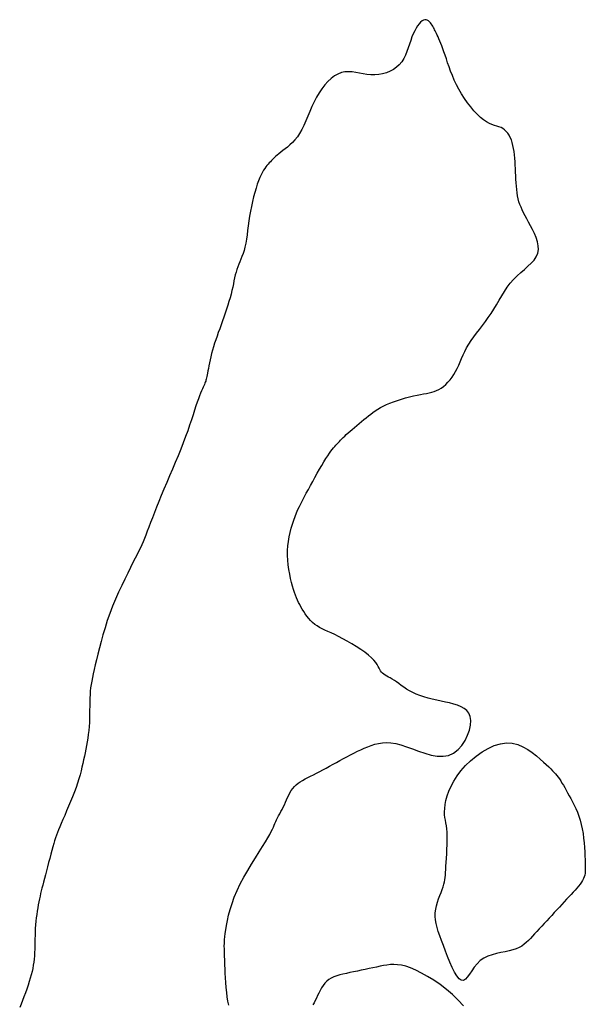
# Model space of a CAD drawing. Header units: millimetres. Extents: x 32690613 to 32693367, y 5343692 to 5344708.
# Tile 861 of 1009: x 32693202 to 32693212, y 5344128 to 5344145. Entities that reach past the tile are written whole.
import ezdxf

# ---------------------------------------------------------------- set-up
doc = ezdxf.new("R2010")
doc.units = ezdxf.units.MM
doc.header["$LTSCALE"] = 20
doc.layers.add('02-DGM_HL_492.50', color=92, linetype='Continuous')

msp = doc.modelspace()

# ---------------------------------------------------------------- linework, layer by layer
at = {"layer": '02-DGM_HL_492.50', "elevation": 492.5, "flags": 128}
for points in [[(32693205.565, 5344127.527), (32693205.551, 5344127.596), (32693205.539, 5344127.672), (32693205.529, 5344127.753), (32693205.52, 5344127.838), (32693205.514, 5344127.924), (32693205.508, 5344128.009), (32693205.504, 5344128.09), (32693205.501, 5344128.166), (32693205.498, 5344128.233), (32693205.496, 5344128.29), (32693205.494, 5344128.339), (32693205.492, 5344128.379), (32693205.491, 5344128.413), (32693205.49, 5344128.442), (32693205.489, 5344128.467), (32693205.488, 5344128.49), (32693205.487, 5344128.511), (32693205.487, 5344128.532), (32693205.486, 5344128.554), (32693205.486, 5344128.579), (32693205.487, 5344128.608), (32693205.489, 5344128.642), (32693205.492, 5344128.683), (32693205.497, 5344128.731), (32693205.504, 5344128.789), (32693205.513, 5344128.857), (32693205.526, 5344128.935), (32693205.542, 5344129.021), (32693205.563, 5344129.115), (32693205.589, 5344129.215), (32693205.622, 5344129.322), (32693205.662, 5344129.433), (32693205.711, 5344129.548), (32693205.768, 5344129.666), (32693205.831, 5344129.785), (32693205.899, 5344129.902), (32693205.968, 5344130.017), (32693206.037, 5344130.127), (32693206.102, 5344130.23), (32693206.162, 5344130.324), (32693206.214, 5344130.407), (32693206.256, 5344130.478), (32693206.289, 5344130.537), (32693206.315, 5344130.588), (32693206.335, 5344130.631), (32693206.352, 5344130.668), (32693206.365, 5344130.701), (32693206.378, 5344130.733), (32693206.392, 5344130.764), (32693206.407, 5344130.797), (32693206.424, 5344130.831), (32693206.443, 5344130.867), (32693206.463, 5344130.904), (32693206.484, 5344130.942), (32693206.505, 5344130.981), (32693206.525, 5344131.022), (32693206.546, 5344131.063), (32693206.565, 5344131.106), (32693206.584, 5344131.148), (32693206.603, 5344131.191), (32693206.623, 5344131.232), (32693206.644, 5344131.273), (32693206.668, 5344131.312), (32693206.693, 5344131.348), (32693206.721, 5344131.382), (32693206.753, 5344131.413), (32693206.788, 5344131.442), (32693206.826, 5344131.468), (32693206.867, 5344131.493), (32693206.911, 5344131.517), (32693206.958, 5344131.542), (32693207.007, 5344131.566), (32693207.059, 5344131.592), (32693207.112, 5344131.62), (32693207.168, 5344131.649), (32693207.225, 5344131.679), (32693207.283, 5344131.71), (32693207.343, 5344131.743), (32693207.403, 5344131.776), (32693207.464, 5344131.809), (32693207.525, 5344131.843), (32693207.587, 5344131.876), (32693207.648, 5344131.91), (32693207.709, 5344131.942), (32693207.77, 5344131.974), (32693207.832, 5344132.005), (32693207.893, 5344132.034), (32693207.955, 5344132.062), (32693208.016, 5344132.087), (32693208.078, 5344132.11), (32693208.141, 5344132.13), (32693208.206, 5344132.145), (32693208.274, 5344132.154), (32693208.347, 5344132.158), (32693208.424, 5344132.153), (32693208.508, 5344132.141), (32693208.599, 5344132.118), (32693208.697, 5344132.086), (32693208.802, 5344132.048), (32693208.911, 5344132.007), (32693209.022, 5344131.97), (32693209.132, 5344131.939), (32693209.24, 5344131.92), (32693209.343, 5344131.917), (32693209.44, 5344131.934), (32693209.528, 5344131.974), (32693209.607, 5344132.035), (32693209.675, 5344132.11), (32693209.732, 5344132.196), (32693209.777, 5344132.287), (32693209.81, 5344132.38), (32693209.828, 5344132.469), (32693209.833, 5344132.55), (32693209.823, 5344132.619), (32693209.799, 5344132.676), (32693209.763, 5344132.723), (32693209.717, 5344132.761), (32693209.662, 5344132.792), (32693209.6, 5344132.818), (32693209.532, 5344132.839), (32693209.459, 5344132.858), (32693209.385, 5344132.875), (32693209.308, 5344132.892), (32693209.231, 5344132.909), (32693209.154, 5344132.927), (32693209.079, 5344132.945), (32693209.006, 5344132.965), (32693208.936, 5344132.988), (32693208.87, 5344133.013), (32693208.809, 5344133.041), (32693208.752, 5344133.072), (32693208.7, 5344133.104), (32693208.651, 5344133.137), (32693208.606, 5344133.169), (32693208.563, 5344133.201), (32693208.523, 5344133.23), (32693208.485, 5344133.256), (32693208.448, 5344133.279), (32693208.413, 5344133.299), (32693208.38, 5344133.316), (32693208.35, 5344133.333), (32693208.322, 5344133.348), (32693208.297, 5344133.364), (32693208.275, 5344133.381), (32693208.257, 5344133.4), (32693208.242, 5344133.422), (32693208.229, 5344133.446), (32693208.216, 5344133.474), (32693208.201, 5344133.504), (32693208.181, 5344133.537), (32693208.156, 5344133.574), (32693208.123, 5344133.614), (32693208.08, 5344133.657), (32693208.026, 5344133.704), (32693207.962, 5344133.753), (32693207.891, 5344133.803), (32693207.814, 5344133.853), (32693207.735, 5344133.902), (32693207.655, 5344133.949), (32693207.577, 5344133.992), (32693207.502, 5344134.031), (32693207.434, 5344134.065), (32693207.37, 5344134.094), (32693207.312, 5344134.12), (32693207.259, 5344134.144), (32693207.209, 5344134.167), (32693207.164, 5344134.191), (32693207.121, 5344134.216), (32693207.081, 5344134.244), (32693207.044, 5344134.275), (32693207.008, 5344134.31), (32693206.975, 5344134.348), (32693206.944, 5344134.388), (32693206.914, 5344134.429), (32693206.887, 5344134.47), (32693206.861, 5344134.512), (32693206.838, 5344134.553), (32693206.816, 5344134.593), (32693206.795, 5344134.633), (32693206.776, 5344134.673), (32693206.758, 5344134.715), (32693206.74, 5344134.759), (32693206.723, 5344134.808), (32693206.706, 5344134.861), (32693206.69, 5344134.92), (32693206.673, 5344134.985), (32693206.656, 5344135.055), (32693206.64, 5344135.131), (32693206.626, 5344135.21), (32693206.615, 5344135.292), (32693206.606, 5344135.376), (32693206.602, 5344135.46), (32693206.601, 5344135.545), (32693206.606, 5344135.628), (32693206.616, 5344135.709), (32693206.629, 5344135.789), (32693206.646, 5344135.867), (32693206.665, 5344135.942), (32693206.687, 5344136.014), (32693206.71, 5344136.083), (32693206.734, 5344136.148), (32693206.759, 5344136.21), (32693206.785, 5344136.269), (32693206.811, 5344136.326), (32693206.839, 5344136.383), (32693206.868, 5344136.44), (32693206.899, 5344136.498), (32693206.932, 5344136.559), (32693206.968, 5344136.623), (32693207.005, 5344136.692), (32693207.045, 5344136.764), (32693207.085, 5344136.837), (32693207.126, 5344136.91), (32693207.167, 5344136.981), (32693207.206, 5344137.05), (32693207.243, 5344137.113), (32693207.278, 5344137.17), (32693207.31, 5344137.22), (32693207.339, 5344137.263), (32693207.365, 5344137.299), (32693207.39, 5344137.331), (32693207.412, 5344137.359), (32693207.433, 5344137.384), (32693207.454, 5344137.406), (32693207.474, 5344137.428), (32693207.494, 5344137.45), (32693207.515, 5344137.472), (32693207.536, 5344137.494), (32693207.558, 5344137.517), (32693207.583, 5344137.542), (32693207.609, 5344137.567), (32693207.637, 5344137.594), (32693207.669, 5344137.623), (32693207.704, 5344137.653), (32693207.741, 5344137.685), (32693207.78, 5344137.718), (32693207.821, 5344137.753), (32693207.863, 5344137.787), (32693207.905, 5344137.822), (32693207.947, 5344137.856), (32693207.988, 5344137.889), (32693208.028, 5344137.921), (32693208.067, 5344137.953), (32693208.107, 5344137.983), (32693208.148, 5344138.012), (32693208.191, 5344138.04), (32693208.238, 5344138.068), (32693208.289, 5344138.095), (32693208.344, 5344138.122), (32693208.406, 5344138.147), (32693208.472, 5344138.172), (32693208.541, 5344138.196), (32693208.612, 5344138.219), (32693208.683, 5344138.24), (32693208.753, 5344138.259), (32693208.821, 5344138.275), (32693208.886, 5344138.29), (32693208.945, 5344138.301), (32693209.001, 5344138.311), (32693209.052, 5344138.32), (32693209.1, 5344138.329), (32693209.145, 5344138.34), (32693209.188, 5344138.352), (32693209.23, 5344138.368), (32693209.271, 5344138.388), (32693209.312, 5344138.413), (32693209.352, 5344138.443), (32693209.391, 5344138.477), (32693209.43, 5344138.516), (32693209.466, 5344138.558), (32693209.501, 5344138.604), (32693209.534, 5344138.653), (32693209.565, 5344138.705), (32693209.593, 5344138.76), (32693209.619, 5344138.816), (32693209.644, 5344138.875), (32693209.67, 5344138.935), (32693209.697, 5344138.997), (32693209.727, 5344139.06), (32693209.759, 5344139.123), (32693209.796, 5344139.187), (32693209.838, 5344139.251), (32693209.883, 5344139.316), (32693209.933, 5344139.381), (32693209.984, 5344139.448), (32693210.036, 5344139.516), (32693210.089, 5344139.585), (32693210.141, 5344139.657), (32693210.192, 5344139.731), (32693210.24, 5344139.807), (32693210.286, 5344139.884), (32693210.332, 5344139.962), (32693210.378, 5344140.04), (32693210.425, 5344140.117), (32693210.475, 5344140.191), (32693210.528, 5344140.262), (32693210.585, 5344140.33), (32693210.648, 5344140.392), (32693210.713, 5344140.451), (32693210.778, 5344140.507), (32693210.84, 5344140.562), (32693210.898, 5344140.617), (32693210.947, 5344140.672), (32693210.986, 5344140.73), (32693211.012, 5344140.791), (32693211.023, 5344140.857), (32693211.02, 5344140.925), (32693211.006, 5344140.996), (32693210.984, 5344141.068), (32693210.955, 5344141.14), (32693210.921, 5344141.21), (32693210.886, 5344141.277), (32693210.852, 5344141.341), (32693210.819, 5344141.4), (32693210.79, 5344141.454), (32693210.763, 5344141.506), (32693210.739, 5344141.555), (32693210.718, 5344141.604), (32693210.699, 5344141.652), (32693210.682, 5344141.7), (32693210.669, 5344141.751), (32693210.658, 5344141.804), (32693210.648, 5344141.859), (32693210.641, 5344141.916), (32693210.636, 5344141.975), (32693210.631, 5344142.036), (32693210.628, 5344142.097), (32693210.625, 5344142.159), (32693210.623, 5344142.222), (32693210.62, 5344142.284), (32693210.617, 5344142.346), (32693210.614, 5344142.407), (32693210.609, 5344142.468), (32693210.604, 5344142.527), (32693210.597, 5344142.584), (32693210.588, 5344142.639), (32693210.576, 5344142.692), (32693210.563, 5344142.743), (32693210.547, 5344142.79), (32693210.528, 5344142.834), (32693210.507, 5344142.874), (32693210.483, 5344142.91), (32693210.457, 5344142.942), (32693210.429, 5344142.969), (32693210.398, 5344142.991), (32693210.365, 5344143.008), (32693210.329, 5344143.022), (32693210.291, 5344143.035), (32693210.25, 5344143.048), (32693210.206, 5344143.063), (32693210.16, 5344143.083), (32693210.111, 5344143.11), (32693210.058, 5344143.145), (32693210.003, 5344143.189), (32693209.946, 5344143.243), (32693209.888, 5344143.304), (32693209.831, 5344143.372), (32693209.774, 5344143.445), (32693209.719, 5344143.522), (32693209.668, 5344143.602), (32693209.62, 5344143.684), (32693209.578, 5344143.765), (32693209.54, 5344143.846), (32693209.507, 5344143.926), (32693209.476, 5344144.005), (32693209.449, 5344144.08), (32693209.424, 5344144.153), (32693209.402, 5344144.221), (32693209.38, 5344144.286), (32693209.359, 5344144.345), (32693209.339, 5344144.399), (32693209.32, 5344144.449), (32693209.302, 5344144.494), (32693209.285, 5344144.535), (32693209.269, 5344144.573), (32693209.254, 5344144.607), (32693209.24, 5344144.638), (32693209.227, 5344144.666), (32693209.216, 5344144.691), (32693209.205, 5344144.714), (32693209.195, 5344144.736), (32693209.184, 5344144.757), (32693209.173, 5344144.777), (32693209.161, 5344144.797), (32693209.149, 5344144.817), (32693209.135, 5344144.837), (32693209.119, 5344144.857), (32693209.103, 5344144.876), (32693209.085, 5344144.892), (32693209.065, 5344144.904), (32693209.044, 5344144.911), (32693209.022, 5344144.912), (32693208.999, 5344144.906), (32693208.974, 5344144.892), (32693208.948, 5344144.871), (32693208.922, 5344144.842), (32693208.895, 5344144.806), (32693208.869, 5344144.765), (32693208.843, 5344144.717), (32693208.818, 5344144.665), (32693208.795, 5344144.608), (32693208.773, 5344144.546), (32693208.751, 5344144.483), (32693208.729, 5344144.417), (32693208.706, 5344144.352), (32693208.679, 5344144.288), (32693208.649, 5344144.227), (32693208.614, 5344144.17), (32693208.572, 5344144.118), (32693208.523, 5344144.073), (32693208.469, 5344144.034), (32693208.409, 5344144.002), (32693208.345, 5344143.977), (32693208.278, 5344143.958), (32693208.209, 5344143.945), (32693208.14, 5344143.939), (32693208.07, 5344143.94), (32693208.002, 5344143.946), (32693207.935, 5344143.957), (32693207.869, 5344143.969), (32693207.804, 5344143.981), (32693207.74, 5344143.99), (32693207.676, 5344143.994), (32693207.614, 5344143.991), (32693207.552, 5344143.978), (32693207.49, 5344143.954), (32693207.429, 5344143.92), (32693207.37, 5344143.876), (32693207.313, 5344143.823), (32693207.258, 5344143.762), (32693207.205, 5344143.695), (32693207.156, 5344143.622), (32693207.11, 5344143.544), (32693207.068, 5344143.462), (32693207.029, 5344143.378), (32693206.993, 5344143.294), (32693206.958, 5344143.209), (32693206.924, 5344143.127), (32693206.889, 5344143.048), (32693206.853, 5344142.974), (32693206.815, 5344142.907), (32693206.775, 5344142.846), (32693206.732, 5344142.793), (32693206.688, 5344142.746), (32693206.644, 5344142.704), (32693206.6, 5344142.666), (32693206.558, 5344142.633), (32693206.518, 5344142.602), (32693206.481, 5344142.574), (32693206.447, 5344142.547), (32693206.417, 5344142.522), (32693206.39, 5344142.497), (32693206.365, 5344142.474), (32693206.342, 5344142.451), (32693206.32, 5344142.429), (32693206.3, 5344142.407), (32693206.28, 5344142.385), (32693206.26, 5344142.364), (32693206.239, 5344142.341), (32693206.219, 5344142.316), (32693206.199, 5344142.288), (32693206.178, 5344142.257), (32693206.157, 5344142.22), (32693206.135, 5344142.178), (32693206.113, 5344142.129), (32693206.091, 5344142.072), (32693206.068, 5344142.008), (32693206.046, 5344141.939), (32693206.024, 5344141.864), (32693206.003, 5344141.785), (32693205.983, 5344141.703), (32693205.964, 5344141.619), (32693205.948, 5344141.533), (32693205.933, 5344141.447), (32693205.921, 5344141.361), (32693205.909, 5344141.276), (32693205.898, 5344141.194), (32693205.888, 5344141.114), (32693205.876, 5344141.038), (32693205.864, 5344140.967), (32693205.85, 5344140.901), (32693205.834, 5344140.841), (32693205.817, 5344140.786), (32693205.798, 5344140.735), (32693205.779, 5344140.687), (32693205.76, 5344140.641), (32693205.741, 5344140.597), (32693205.723, 5344140.552), (32693205.707, 5344140.507), (32693205.693, 5344140.46), (32693205.68, 5344140.411), (32693205.669, 5344140.359), (32693205.657, 5344140.306), (32693205.646, 5344140.251), (32693205.634, 5344140.193), (32693205.62, 5344140.134), (32693205.605, 5344140.072), (32693205.588, 5344140.007), (32693205.568, 5344139.941), (32693205.547, 5344139.874), (32693205.525, 5344139.805), (32693205.501, 5344139.736), (32693205.477, 5344139.666), (32693205.453, 5344139.597), (32693205.429, 5344139.529), (32693205.405, 5344139.461), (32693205.381, 5344139.395), (32693205.359, 5344139.33), (32693205.337, 5344139.266), (32693205.316, 5344139.204), (32693205.297, 5344139.142), (32693205.279, 5344139.082), (32693205.263, 5344139.024), (32693205.248, 5344138.967), (32693205.235, 5344138.911), (32693205.224, 5344138.858), (32693205.214, 5344138.808), (32693205.205, 5344138.761), (32693205.197, 5344138.718), (32693205.19, 5344138.679), (32693205.184, 5344138.645), (32693205.179, 5344138.616), (32693205.173, 5344138.592), (32693205.169, 5344138.57), (32693205.163, 5344138.551), (32693205.158, 5344138.533), (32693205.151, 5344138.515), (32693205.144, 5344138.497), (32693205.135, 5344138.477), (32693205.125, 5344138.454), (32693205.113, 5344138.428), (32693205.099, 5344138.398), (32693205.084, 5344138.363), (32693205.067, 5344138.324), (32693205.049, 5344138.278), (32693205.029, 5344138.225), (32693205.008, 5344138.166), (32693204.985, 5344138.099), (32693204.961, 5344138.024), (32693204.935, 5344137.942), (32693204.906, 5344137.854), (32693204.875, 5344137.76), (32693204.841, 5344137.661), (32693204.804, 5344137.556), (32693204.763, 5344137.447), (32693204.719, 5344137.334), (32693204.671, 5344137.219), (32693204.622, 5344137.101), (32693204.572, 5344136.982), (32693204.521, 5344136.864), (32693204.471, 5344136.747), (32693204.422, 5344136.632), (32693204.376, 5344136.521), (32693204.333, 5344136.414), (32693204.292, 5344136.313), (32693204.255, 5344136.216), (32693204.22, 5344136.125), (32693204.188, 5344136.039), (32693204.157, 5344135.959), (32693204.129, 5344135.886), (32693204.103, 5344135.819), (32693204.078, 5344135.759), (32693204.055, 5344135.703), (32693204.031, 5344135.649), (32693204.006, 5344135.595), (32693203.978, 5344135.539), (32693203.948, 5344135.478), (32693203.914, 5344135.411), (32693203.876, 5344135.334), (32693203.832, 5344135.246), (32693203.783, 5344135.149), (32693203.731, 5344135.043), (32693203.677, 5344134.93), (32693203.623, 5344134.811), (32693203.569, 5344134.689), (32693203.517, 5344134.563), (32693203.468, 5344134.436), (32693203.424, 5344134.31), (32693203.383, 5344134.184), (32693203.346, 5344134.062), (32693203.313, 5344133.943), (32693203.284, 5344133.829), (32693203.257, 5344133.721), (32693203.233, 5344133.621), (32693203.212, 5344133.53), (32693203.193, 5344133.448), (32693203.176, 5344133.374), (32693203.162, 5344133.306), (32693203.149, 5344133.243), (32693203.139, 5344133.183), (32693203.13, 5344133.125), (32693203.124, 5344133.066), (32693203.119, 5344133.005), (32693203.116, 5344132.94), (32693203.114, 5344132.873), (32693203.113, 5344132.803), (32693203.112, 5344132.731), (32693203.111, 5344132.658), (32693203.11, 5344132.585), (32693203.107, 5344132.513), (32693203.103, 5344132.441), (32693203.097, 5344132.372), (32693203.089, 5344132.304), (32693203.08, 5344132.237), (32693203.069, 5344132.172), (32693203.057, 5344132.107), (32693203.045, 5344132.043), (32693203.032, 5344131.98), (32693203.019, 5344131.917), (32693203.006, 5344131.854), (32693202.992, 5344131.79), (32693202.977, 5344131.725), (32693202.961, 5344131.659), (32693202.943, 5344131.591), (32693202.923, 5344131.52), (32693202.9, 5344131.446), (32693202.874, 5344131.369), (32693202.844, 5344131.288), (32693202.811, 5344131.204), (32693202.777, 5344131.12), (32693202.741, 5344131.036), (32693202.706, 5344130.953), (32693202.672, 5344130.874), (32693202.64, 5344130.801), (32693202.611, 5344130.733), (32693202.585, 5344130.673), (32693202.563, 5344130.62), (32693202.544, 5344130.57), (32693202.527, 5344130.523), (32693202.51, 5344130.476), (32693202.495, 5344130.428), (32693202.479, 5344130.377), (32693202.463, 5344130.32), (32693202.445, 5344130.257), (32693202.427, 5344130.189), (32693202.408, 5344130.117), (32693202.388, 5344130.043), (32693202.369, 5344129.969), (32693202.35, 5344129.896), (32693202.331, 5344129.825), (32693202.314, 5344129.759), (32693202.299, 5344129.699), (32693202.285, 5344129.644), (32693202.272, 5344129.592), (32693202.26, 5344129.543), (32693202.248, 5344129.496), (32693202.238, 5344129.449), (32693202.227, 5344129.401), (32693202.217, 5344129.352), (32693202.207, 5344129.299), (32693202.198, 5344129.244), (32693202.188, 5344129.187), (32693202.179, 5344129.128), (32693202.171, 5344129.067), (32693202.164, 5344129.006), (32693202.158, 5344128.943), (32693202.154, 5344128.881), (32693202.151, 5344128.818), (32693202.149, 5344128.756), (32693202.147, 5344128.694), (32693202.147, 5344128.632), (32693202.146, 5344128.572), (32693202.145, 5344128.512), (32693202.142, 5344128.454), (32693202.139, 5344128.396), (32693202.134, 5344128.341), (32693202.128, 5344128.286), (32693202.119, 5344128.231), (32693202.109, 5344128.176), (32693202.097, 5344128.121), (32693202.083, 5344128.064), (32693202.066, 5344128.004), (32693202.047, 5344127.943), (32693202.026, 5344127.878), (32693202.004, 5344127.811), (32693201.979, 5344127.743), (32693201.954, 5344127.675), (32693201.929, 5344127.608), (32693201.904, 5344127.544), (32693201.879, 5344127.483)], [(32693209.703, 5344127.512), (32693209.609, 5344127.615), (32693209.508, 5344127.713), (32693209.401, 5344127.804), (32693209.291, 5344127.889), (32693209.18, 5344127.965), (32693209.07, 5344128.034), (32693208.964, 5344128.094), (32693208.863, 5344128.143), (32693208.769, 5344128.183), (32693208.685, 5344128.212), (32693208.609, 5344128.231), (32693208.539, 5344128.241), (32693208.475, 5344128.244), (32693208.414, 5344128.242), (32693208.354, 5344128.235), (32693208.295, 5344128.224), (32693208.234, 5344128.212), (32693208.171, 5344128.199), (32693208.105, 5344128.185), (32693208.038, 5344128.171), (32693207.969, 5344128.157), (32693207.9, 5344128.143), (32693207.832, 5344128.129), (32693207.765, 5344128.115), (32693207.7, 5344128.101), (32693207.638, 5344128.088), (32693207.578, 5344128.075), (32693207.522, 5344128.061), (32693207.468, 5344128.045), (32693207.418, 5344128.027), (32693207.372, 5344128.005), (32693207.33, 5344127.98), (32693207.292, 5344127.95), (32693207.257, 5344127.914), (32693207.227, 5344127.875), (32693207.199, 5344127.832), (32693207.174, 5344127.787), (32693207.152, 5344127.741), (32693207.13, 5344127.695), (32693207.11, 5344127.65), (32693207.089, 5344127.607), (32693207.069, 5344127.567), (32693207.048, 5344127.53)]]:
    msp.add_lwpolyline(points, dxfattribs=at)
msp.add_lwpolyline([(32693211.373, 5344131.548), (32693211.395, 5344131.517), (32693211.418, 5344131.482), (32693211.44, 5344131.445), (32693211.464, 5344131.406), (32693211.488, 5344131.364), (32693211.513, 5344131.319), (32693211.539, 5344131.272), (32693211.567, 5344131.222), (32693211.595, 5344131.17), (32693211.625, 5344131.115), (32693211.654, 5344131.057), (32693211.683, 5344130.996), (32693211.711, 5344130.931), (32693211.737, 5344130.863), (32693211.761, 5344130.792), (32693211.781, 5344130.716), (32693211.798, 5344130.637), (32693211.811, 5344130.555), (32693211.822, 5344130.472), (32693211.83, 5344130.39), (32693211.836, 5344130.309), (32693211.841, 5344130.232), (32693211.844, 5344130.16), (32693211.847, 5344130.093), (32693211.849, 5344130.035), (32693211.851, 5344129.983), (32693211.851, 5344129.937), (32693211.85, 5344129.895), (32693211.846, 5344129.858), (32693211.84, 5344129.823), (32693211.831, 5344129.791), (32693211.818, 5344129.759), (32693211.802, 5344129.727), (32693211.782, 5344129.694), (32693211.759, 5344129.661), (32693211.732, 5344129.628), (32693211.703, 5344129.593), (32693211.671, 5344129.557), (32693211.636, 5344129.519), (32693211.6, 5344129.479), (32693211.562, 5344129.438), (32693211.522, 5344129.394), (32693211.48, 5344129.349), (32693211.437, 5344129.303), (32693211.394, 5344129.256), (32693211.35, 5344129.208), (32693211.305, 5344129.16), (32693211.26, 5344129.111), (32693211.215, 5344129.063), (32693211.17, 5344129.014), (32693211.126, 5344128.967), (32693211.082, 5344128.919), (32693211.04, 5344128.873), (32693210.998, 5344128.829), (32693210.958, 5344128.785), (32693210.92, 5344128.744), (32693210.883, 5344128.704), (32693210.847, 5344128.667), (32693210.81, 5344128.632), (32693210.772, 5344128.6), (32693210.73, 5344128.57), (32693210.684, 5344128.544), (32693210.633, 5344128.521), (32693210.575, 5344128.501), (32693210.509, 5344128.484), (32693210.438, 5344128.469), (32693210.363, 5344128.454), (32693210.285, 5344128.437), (32693210.208, 5344128.417), (32693210.134, 5344128.39), (32693210.063, 5344128.355), (32693209.998, 5344128.312), (32693209.942, 5344128.257), (32693209.892, 5344128.197), (32693209.848, 5344128.134), (32693209.808, 5344128.075), (32693209.771, 5344128.023), (32693209.736, 5344127.985), (32693209.701, 5344127.964), (32693209.665, 5344127.965), (32693209.626, 5344127.992), (32693209.587, 5344128.042), (32693209.546, 5344128.111), (32693209.504, 5344128.193), (32693209.463, 5344128.286), (32693209.423, 5344128.384), (32693209.385, 5344128.482), (32693209.349, 5344128.578), (32693209.315, 5344128.667), (32693209.285, 5344128.749), (32693209.259, 5344128.825), (32693209.238, 5344128.897), (32693209.221, 5344128.965), (32693209.21, 5344129.03), (32693209.205, 5344129.093), (32693209.206, 5344129.156), (32693209.213, 5344129.219), (32693209.227, 5344129.281), (32693209.244, 5344129.343), (32693209.264, 5344129.403), (32693209.286, 5344129.461), (32693209.308, 5344129.516), (32693209.328, 5344129.568), (32693209.345, 5344129.616), (32693209.359, 5344129.66), (32693209.369, 5344129.701), (32693209.376, 5344129.74), (32693209.381, 5344129.78), (32693209.385, 5344129.823), (32693209.388, 5344129.869), (32693209.39, 5344129.92), (32693209.394, 5344129.979), (32693209.398, 5344130.046), (32693209.402, 5344130.119), (32693209.407, 5344130.197), (32693209.412, 5344130.277), (32693209.415, 5344130.357), (32693209.417, 5344130.435), (32693209.417, 5344130.51), (32693209.414, 5344130.578), (32693209.409, 5344130.638), (32693209.401, 5344130.692), (32693209.392, 5344130.741), (32693209.384, 5344130.789), (32693209.376, 5344130.836), (32693209.371, 5344130.885), (32693209.37, 5344130.938), (32693209.372, 5344130.997), (32693209.381, 5344131.064), (32693209.395, 5344131.138), (32693209.417, 5344131.217), (32693209.446, 5344131.301), (32693209.485, 5344131.389), (32693209.532, 5344131.479), (32693209.59, 5344131.57), (32693209.659, 5344131.662), (32693209.739, 5344131.753), (32693209.829, 5344131.84), (32693209.927, 5344131.921), (32693210.03, 5344131.994), (32693210.137, 5344132.056), (32693210.246, 5344132.105), (32693210.354, 5344132.138), (32693210.46, 5344132.152), (32693210.562, 5344132.146), (32693210.659, 5344132.123), (32693210.75, 5344132.086), (32693210.836, 5344132.038), (32693210.916, 5344131.984), (32693210.989, 5344131.926), (32693211.054, 5344131.869), (32693211.113, 5344131.816), (32693211.163, 5344131.77), (32693211.206, 5344131.729), (32693211.243, 5344131.694), (32693211.275, 5344131.663), (32693211.303, 5344131.633), (32693211.328, 5344131.606), (32693211.351, 5344131.578)], close=True, dxfattribs=at)

doc.saveas('drawing.dxf')
